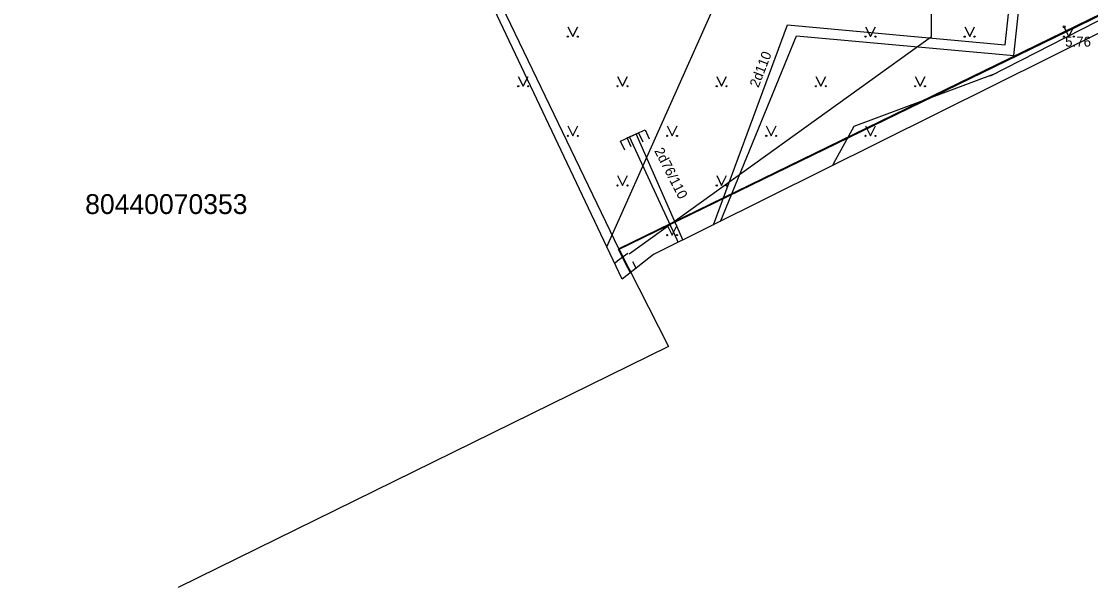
# Model space of a CAD drawing. Extents: x 519536 to 519949, y 326041 to 326519.
# Drawn here: x 519637.2 to 519691.1, y 326102.2 to 326130.8 of the extents above; entities that cross this region are included whole.
import ezdxf

# ---------------------------------------------------------------- set-up
doc = ezdxf.new("R2010")
doc.units = 0
for name, color, linetype in [('ELEK_VADP_VSPR_####_#', 7, 'Continuous'), ('ELEK_VADP_ZSPR_####_#', 7, 'Continuous'), ('ELEK_VADV_ZSPR_####_#', 7, 'Continuous'), ('NORB_ZOGS_ZSTP_####_#', 7, 'Continuous'), ('RAMI_UZMR_####_####_#', 7, 'Continuous'), ('RELJ_AATZ_####_TKST_#', 7, 'Continuous'), ('RELJ_ELEM_####_####_#', 7, 'Continuous'), ('ROBZ_UZMR_####_####_#', 7, 'Continuous'), ('ROBZ_UZMR_####_TKST_#', 7, 'Continuous'), ('SILT_ELEM_####_####_#', 7, 'Continuous'), ('SILT_VADP_UDEN_####_#', 7, 'Continuous'), ('SILT_VADP_UDEN_TKST_#', 7, 'Continuous'), ('TERT_ELEM_####_####_#', 7, 'Continuous'), ('TERT_KRND_####_####_#', 7, 'Continuous')]:
    doc.layers.add(name, color=color, linetype=linetype)

msp = doc.modelspace()

# ---------------------------------------------------------------- linework, layer by layer
at = {"layer": 'ELEK_VADP_VSPR_####_#'}
for points in [[(519683.081, 326130.015), (519683.028, 326137.518)], [(519667.834, 326119.052), (519683.081, 326130.015)], [(519667.104, 326118.59), (519667.232, 326118.68)], [(519667.766, 326119.074), (519667.231, 326118.683)]]:
    msp.add_lwpolyline(points, dxfattribs=at)
at = {"layer": 'ELEK_VADP_ZSPR_####_#'}
for points in [[(519686.05, 326128.024), (519722.011, 326146.425)], [(519679.174, 326125.498), (519686.337, 326128.157)], [(519678.161, 326123.629), (519679.174, 326125.498)], [(519678.096, 326123.51), (519678.161, 326123.629)]]:
    msp.add_lwpolyline(points, dxfattribs=at)
at = {"layer": 'ELEK_VADV_ZSPR_####_#'}
msp.add_line((519666.72, 326119.401), (519722.531, 326244.78), dxfattribs=at)
at = {"layer": 'NORB_ZOGS_ZSTP_####_#'}
for points in [[(519667.307, 326119.267), (519720.51, 326145.164), (519720.865, 326144.672)], [(519667.692, 326118.507), (519667.307, 326119.267)], [(519667.9, 326118.097), (519667.692, 326118.507)]]:
    msp.add_lwpolyline(points, dxfattribs=at)
at = {"layer": 'RAMI_UZMR_####_####_#'}
msp.add_lwpolyline([(519720.513, 326144.604), (519669.064, 326119.018), (519667.491, 326117.773), (519659.343, 326134.977), (519672.997, 326134.231), (519676.059, 326174.512), (519662.786, 326184.772), (519662.359, 326195.553), (519640.272, 326217.733), (519626.848, 326230.605), (519625.448, 326232.202), (519636.536, 326238.028), (519608.178, 326320.927), (519604.881, 326332.267), (519606.632, 326340.411), (519606.503, 326354.123), (519598.183, 326371.842)], dxfattribs=at)
at = {"layer": 'RELJ_ELEM_####_####_#'}
msp.add_circle((519689.762, 326130.5), 0.05, dxfattribs=at)
at = {"layer": 'ROBZ_UZMR_####_####_#'}
for p, q in [((519728.463, 326149.091), (519667.31, 326119.301)), ((519667.31, 326119.301), (519659.948, 326134.607)), ((519667.31, 326119.301), (519669.815, 326114.394)), ((519669.815, 326114.394), (519645.103, 326102.238))]:
    msp.add_line(p, q, dxfattribs=at)
at = {"layer": 'SILT_ELEM_####_####_#'}
for points in [[(519667.614, 326124.288), (519667.405, 326124.742), (519668.313, 326125.16), (519668.522, 326124.706)], [(519667.939, 326124.44), (519667.737, 326124.898), (519668.653, 326125.3), (519668.854, 326124.843)]]:
    msp.add_lwpolyline(points, dxfattribs=at)
at = {"layer": 'SILT_VADP_UDEN_####_#'}
for points in [[(519672.436, 326120.694), (519676.272, 326130.045), (519687.233, 326129.052), (519688.487, 326140.773)], [(519672.097, 326120.526), (519675.812, 326130.589), (519686.789, 326129.594), (519687.958, 326140.524)], [(519670.494, 326119.878), (519668.195, 326125.099)], [(519670.251, 326119.759), (519667.859, 326124.951)], [(519670.308, 326119.636), (519670.251, 326119.759)], [(519670.548, 326119.756), (519670.494, 326119.878)]]:
    msp.add_lwpolyline(points, dxfattribs=at)
at = {"layer": 'TERT_ELEM_####_####_#'}
for p, q in [((519664.75, 326130.5), (519665, 326130)), ((519665, 326130), (519665.25, 326130.5)), ((519679.75, 326130.5), (519680, 326130)), ((519680, 326130), (519680.25, 326130.5)), ((519684.75, 326130.5), (519685, 326130)), ((519685, 326130), (519685.25, 326130.5)), ((519689.75, 326130.5), (519690, 326130)), ((519690, 326130), (519690.25, 326130.5)), ((519662.25, 326128), (519662.5, 326127.5)), ((519662.5, 326127.5), (519662.75, 326128)), ((519667.25, 326128), (519667.5, 326127.5)), ((519667.5, 326127.5), (519667.75, 326128)), ((519672.25, 326128), (519672.5, 326127.5)), ((519672.5, 326127.5), (519672.75, 326128)), ((519677.25, 326128), (519677.5, 326127.5)), ((519677.5, 326127.5), (519677.75, 326128)), ((519682.25, 326128), (519682.5, 326127.5)), ((519682.5, 326127.5), (519682.75, 326128)), ((519664.75, 326125.5), (519665, 326125)), ((519665, 326125), (519665.25, 326125.5)), ((519669.75, 326125.5), (519670, 326125)), ((519670, 326125), (519670.25, 326125.5)), ((519674.75, 326125.5), (519675, 326125)), ((519675, 326125), (519675.25, 326125.5)), ((519679.75, 326125.5), (519680, 326125)), ((519680, 326125), (519680.25, 326125.5)), ((519667.25, 326123), (519667.5, 326122.5)), ((519667.5, 326122.5), (519667.75, 326123)), ((519672.25, 326123), (519672.5, 326122.5)), ((519672.5, 326122.5), (519672.75, 326123)), ((519669.75, 326120.5), (519670, 326120)), ((519670, 326120), (519670.25, 326120.5))]:
    msp.add_line(p, q, dxfattribs=at)
for centre, radius in [((519664.75, 326130), 0.028), ((519665.25, 326130), 0.0263), ((519679.75, 326130), 0.028), ((519680.25, 326130), 0.0263), ((519684.75, 326130), 0.028), ((519685.25, 326130), 0.0263), ((519689.75, 326130), 0.028), ((519690.25, 326130), 0.0263), ((519662.25, 326127.5), 0.028), ((519662.75, 326127.5), 0.0263), ((519667.25, 326127.5), 0.028), ((519667.75, 326127.5), 0.0263), ((519672.25, 326127.5), 0.028), ((519672.75, 326127.5), 0.0263), ((519677.25, 326127.5), 0.028), ((519677.75, 326127.5), 0.0263), ((519682.25, 326127.5), 0.028), ((519682.75, 326127.5), 0.0263), ((519664.75, 326125), 0.028), ((519665.25, 326125), 0.0263), ((519669.75, 326125), 0.028), ((519670.25, 326125), 0.0263), ((519674.75, 326125), 0.028), ((519675.25, 326125), 0.0263), ((519679.75, 326125), 0.028), ((519680.25, 326125), 0.0263), ((519667.25, 326122.5), 0.028), ((519667.75, 326122.5), 0.0263), ((519672.25, 326122.5), 0.028), ((519672.75, 326122.5), 0.0263), ((519669.75, 326120), 0.028), ((519670.25, 326120), 0.0263)]:
    msp.add_circle(centre, radius, dxfattribs=at)
at = {"layer": 'TERT_KRND_####_####_#'}
msp.add_lwpolyline([(519668.014, 326118.665), (519668.188, 326118.325)], dxfattribs=at)

# ---------------------------------------------------------------- texts
at = {"layer": 'RELJ_AATZ_####_TKST_#'}
msp.add_text('5.76', height=0.5, dxfattribs=at).set_placement((519689.812, 326129.5))
at = {"layer": 'ROBZ_UZMR_####_TKST_#'}
msp.add_text('80440070353', height=1, dxfattribs=at).set_placement((519640.421, 326121.063))
at = {"layer": 'SILT_VADP_UDEN_TKST_#'}
for s, rotation, p in [('2d110', 68.693, (519674.354, 326127.402)), ('2d76/110', 297.0859, (519669.093, 326124.251))]:
    msp.add_text(s, height=0.5, rotation=rotation, dxfattribs=at).set_placement(p)

doc.saveas('drawing.dxf')
